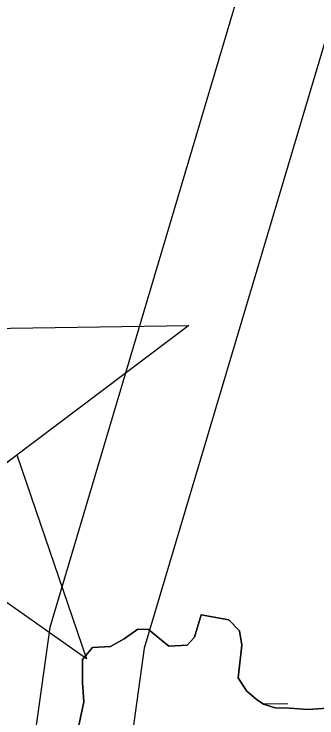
# Model space of a CAD drawing. Extents: x 3807117 to 3845308, y 337856 to 363736.
# Drawn here: x 3834049 to 3834143.2, y 346742.7 to 346961.2 of the extents above; entities that cross this region are included whole.
import ezdxf

# ---------------------------------------------------------------- set-up
doc = ezdxf.new("R2010")
doc.units = 0
for name, color, linetype in [('V-CHAN-NAID', 7, 'Continuous'), ('V-ROAD-CNTR', 7, 'Continuous'), ('V-TOPO-SHOR', 7, 'Continuous'), ('V-WETL-SWMP', 7, 'Continuous')]:
    doc.layers.add(name, color=color, linetype=linetype)

msp = doc.modelspace()

# ---------------------------------------------------------------- linework, layer by layer
at = {"layer": 'V-CHAN-NAID'}
msp.add_lwpolyline([(3834026.97, 346863.32), (3834103.45, 346864.51), (3834042.27, 346818.59)], dxfattribs=at)
msp.add_lwpolyline([(3834042.27, 346818.59), (3834049.94, 346824.34), (3834071.6, 346761.04), (3834016.87, 346799.52), (3834024.54, 346805.28), (3834026.19, 346805.79), (3834027.79, 346806.39), (3834029.93, 346807.35), (3834031.64, 346808.27), (3834033.48, 346809.43), (3834035.19, 346810.68), (3834036.72, 346811.96), (3834037.98, 346813.16), (3834039.33, 346814.61), (3834040.5, 346816.04), (3834041.59, 346817.53)], close=True, dxfattribs=at)
at = {"layer": 'V-ROAD-CNTR'}
for points in [[(3831835.02, 350986.74), (3832411.15, 350479.09), (3832910.37, 350016.21), (3833595.35, 349381.1), (3833766.7, 349184.41), (3834132.75, 348363.19), (3834265.97, 347794.44), (3834253.27, 347423.69), (3834191.22, 347105.36), (3834089.54, 346764.36), (3834056.41, 346524.51), (3834053.82, 346408.88), (3834082.16, 346293.68), (3834179.52, 346287.04), (3834268.87, 346281.79), (3834321.19, 346229.47), (3834326.51, 346154.93)], [(3831816.69, 350962.91), (3832391.03, 350456.83), (3832889.97, 349994.21), (3833573.79, 349360.19), (3833741.13, 349168.1), (3834104.19, 348353.58), (3834235.85, 347791.48), (3834223.37, 347427.09), (3834162.06, 347112.54), (3834060.13, 346770.73), (3834026.46, 346526.91), (3834023.74, 346405.58), (3834058.26, 346265.24), (3834177.62, 346257.1), (3834255.72, 346252.51), (3834292.06, 346216.17), (3834296.59, 346152.79)]]:
    msp.add_lwpolyline(points, dxfattribs=at)
at = {"layer": 'V-TOPO-SHOR'}
msp.add_lwpolyline([(3834148.13, 346745.78), (3834140.38, 346745.33), (3834134.74, 346745.68), (3834130.23, 346745.79), (3834126.66, 346746.95), (3834124.38, 346748.54), (3834121.38, 346751.1), (3834118.7, 346755.17), (3834119.92, 346765.25), (3834119.15, 346769.68), (3834115.83, 346773.16), (3834107.23, 346774.66), (3834105.13, 346767.78), (3834102.85, 346765.22), (3834097.18, 346764.97), (3834090.85, 346770.16), (3834087.57, 346770.23), (3834083.34, 346767.19), (3834079.03, 346764.86), (3834073.43, 346764.54), (3834070.32, 346760.81), (3834070.33, 346753.66), (3834070.78, 346747.66), (3834069.23, 346740.35)], dxfattribs=at)
at = {"layer": 'V-WETL-SWMP'}
for p, q in [((3834105.13, 346767.78), (3834107.23, 346774.66)), ((3834107.23, 346774.66), (3834115.83, 346773.15)), ((3834115.83, 346773.15), (3834119.15, 346769.68)), ((3834083.34, 346767.19), (3834087.57, 346770.23)), ((3834087.57, 346770.23), (3834090.85, 346770.16)), ((3834090.85, 346770.16), (3834097.18, 346764.97)), ((3834102.85, 346765.22), (3834105.13, 346767.78)), ((3834119.15, 346769.68), (3834119.92, 346765.25)), ((3834079.03, 346764.86), (3834083.34, 346767.19)), ((3834070.32, 346760.81), (3834073.43, 346764.54)), ((3834073.43, 346764.54), (3834079.03, 346764.86)), ((3834097.18, 346764.97), (3834102.85, 346765.22)), ((3834119.92, 346765.25), (3834118.7, 346755.17)), ((3834070.33, 346753.66), (3834070.32, 346760.81)), ((3834118.7, 346755.17), (3834121.38, 346751.1)), ((3834070.78, 346747.66), (3834070.33, 346753.66)), ((3834121.38, 346751.1), (3834124.38, 346748.54)), ((3834124.38, 346748.54), (3834126.66, 346746.95)), ((3834069.23, 346740.34), (3834070.78, 346747.66)), ((3834126.47, 346747.08), (3834134.2, 346747.2)), ((3834126.66, 346746.95), (3834130.22, 346745.79)), ((3834130.22, 346745.79), (3834134.74, 346745.68)), ((3834140.38, 346745.33), (3834148.13, 346745.78)), ((3834134.74, 346745.68), (3834140.38, 346745.33))]:
    msp.add_line(p, q, dxfattribs=at)

doc.saveas('drawing.dxf')
